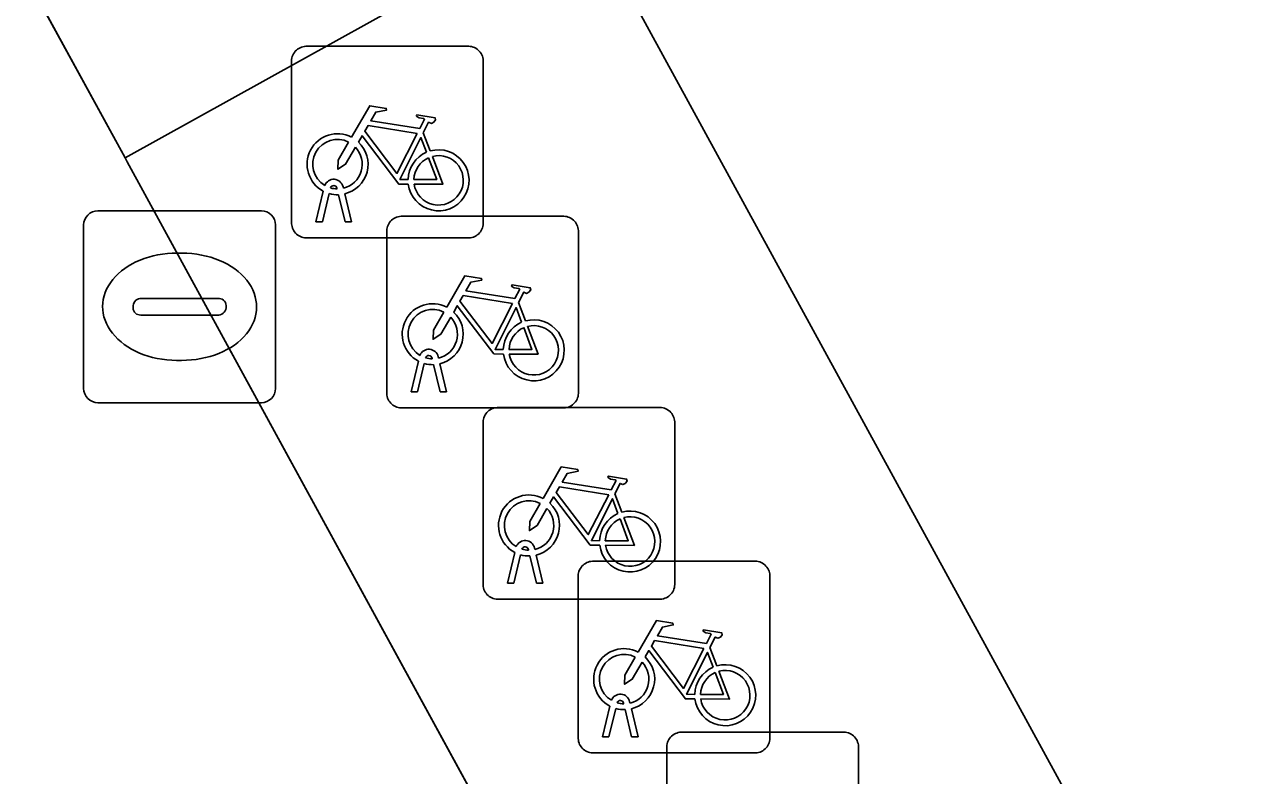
# Model space of a CAD drawing. Extents: x 161087 to 161926, y 382572 to 383873.
# Drawn here: x 161503 to 161509.32, y 383410.39 to 383414.31 of the extents above; entities that cross this region are included whole.
import ezdxf

# ---------------------------------------------------------------- set-up
doc = ezdxf.new("R2010")
doc.units = 0
for name, color, linetype in [('IMGEO_Berm_open', 7, 'Continuous'), ('IMGEO_Fietsenrek', 7, 'Continuous'), ('IMGEO_Fietspad_gesloten', 7, 'Continuous'), ('IMGEO_Groenvoorziening', 7, 'Continuous'), ('IMGEO_Kolk', 7, 'Continuous'), ('IMGEO_OVBaan_gesloten', 7, 'Continuous')]:
    doc.layers.add(name, color=color, linetype=linetype)

msp = doc.modelspace()

# ---------------------------------------------------------------- linework, layer by layer
at = {"layer": 'IMGEO_Berm_open'}
msp.add_lwpolyline([(161505.899, 383414.93), (161503.524, 383413.612), (161503.535, 383413.591), (161508.341, 383404.795), (161510.722, 383406.107)], close=True, dxfattribs=at)
at = {"layer": 'IMGEO_Fietsenrek'}
for p, q in [((161504.4659, 383414.1935), (161505.3068, 383414.1935)), ((161505.3068, 383414.1935), (161504.4659, 383414.1935)), ((161504.3915, 383413.2689), (161504.3915, 383414.1098)), ((161504.3915, 383414.1098), (161504.3915, 383413.2689)), ((161505.3905, 383414.1191), (161505.3905, 383413.2782)), ((161505.3905, 383413.2782), (161505.3905, 383414.1191)), ((161505.0782, 383413.7432), (161505.1145, 383413.648)), ((161504.5185, 383413.2783), (161504.5568, 383413.4383)), ((161504.5872, 383413.4261), (161504.5519, 383413.2783)), ((161504.6289, 383413.4499), (161504.6279, 383413.4542)), ((161504.6596, 383413.4614), (161504.6614, 383413.4535)), ((161504.67, 383413.2783), (161504.6361, 383413.42)), ((161504.6684, 383413.4243), (161504.7034, 383413.2783)), ((161504.9619, 383413.3075), (161505.8028, 383413.3075)), ((161505.8028, 383413.3075), (161504.9619, 383413.3075)), ((161504.5519, 383413.2783), (161504.5185, 383413.2783)), ((161504.7034, 383413.2783), (161504.67, 383413.2783)), ((161505.3161, 383413.1945), (161504.4752, 383413.1945)), ((161504.4752, 383413.1945), (161505.3161, 383413.1945)), ((161504.8875, 383412.3829), (161504.8875, 383413.2238)), ((161504.8875, 383413.2238), (161504.8875, 383412.3829)), ((161505.8865, 383413.2331), (161505.8865, 383412.3922)), ((161505.8865, 383412.3922), (161505.8865, 383413.2331)), ((161505.5742, 383412.8572), (161505.6105, 383412.762)), ((161505.0145, 383412.3923), (161505.0528, 383412.5523)), ((161505.1249, 383412.5639), (161505.1239, 383412.5682)), ((161505.1556, 383412.5754), (161505.1574, 383412.5675)), ((161505.0832, 383412.5401), (161505.0479, 383412.3923)), ((161505.166, 383412.3923), (161505.1321, 383412.534)), ((161505.1644, 383412.5383), (161505.1994, 383412.3923)), ((161505.0479, 383412.3923), (161505.0145, 383412.3923)), ((161505.1994, 383412.3923), (161505.166, 383412.3923)), ((161505.8121, 383412.3085), (161504.9712, 383412.3085)), ((161504.9712, 383412.3085), (161505.8121, 383412.3085)), ((161505.4639, 383412.3105), (161506.3048, 383412.3105)), ((161506.3048, 383412.3105), (161505.4639, 383412.3105)), ((161505.3895, 383411.3859), (161505.3895, 383412.2268)), ((161505.3895, 383412.2268), (161505.3895, 383411.3859)), ((161506.3885, 383412.2361), (161506.3885, 383411.3952)), ((161506.3885, 383411.3952), (161506.3885, 383412.2361)), ((161506.0762, 383411.8602), (161506.1125, 383411.765)), ((161505.5165, 383411.3953), (161505.5548, 383411.5553)), ((161505.5852, 383411.5431), (161505.5499, 383411.3953)), ((161505.6269, 383411.5669), (161505.6259, 383411.5712)), ((161505.668, 383411.3953), (161505.6341, 383411.537)), ((161505.6576, 383411.5784), (161505.6594, 383411.5705)), ((161505.6664, 383411.5413), (161505.7014, 383411.3953)), ((161505.9599, 383411.5095), (161506.8008, 383411.5095)), ((161506.8008, 383411.5095), (161505.9599, 383411.5095)), ((161505.8855, 383410.5849), (161505.8855, 383411.4258)), ((161505.8855, 383411.4258), (161505.8855, 383410.5849)), ((161506.8845, 383411.4351), (161506.8845, 383410.5942)), ((161506.8845, 383410.5942), (161506.8845, 383411.4351)), ((161505.5499, 383411.3953), (161505.5165, 383411.3953)), ((161505.7014, 383411.3953), (161505.668, 383411.3953)), ((161506.3141, 383411.3115), (161505.4732, 383411.3115)), ((161505.4732, 383411.3115), (161506.3141, 383411.3115)), ((161506.5722, 383411.0592), (161506.6085, 383410.964)), ((161506.1536, 383410.7774), (161506.1554, 383410.7695)), ((161506.0125, 383410.5943), (161506.0508, 383410.7543)), ((161506.0812, 383410.7421), (161506.0459, 383410.5943)), ((161506.1229, 383410.7659), (161506.1219, 383410.7702)), ((161506.164, 383410.5943), (161506.1301, 383410.736)), ((161506.1624, 383410.7403), (161506.1974, 383410.5943)), ((161506.0459, 383410.5943), (161506.0125, 383410.5943)), ((161506.1974, 383410.5943), (161506.164, 383410.5943)), ((161506.4219, 383410.6185), (161507.2628, 383410.6185)), ((161507.2628, 383410.6185), (161506.4219, 383410.6185)), ((161506.3475, 383409.6939), (161506.3475, 383410.5348)), ((161506.3475, 383410.5348), (161506.3475, 383409.6939)), ((161507.3465, 383410.5441), (161507.3465, 383409.7032)), ((161507.3465, 383409.7032), (161507.3465, 383410.5441)), ((161506.8101, 383410.5105), (161505.9692, 383410.5105)), ((161505.9692, 383410.5105), (161506.8101, 383410.5105))]:
    msp.add_line(p, q, dxfattribs=at)
for points in [[(161504.7041, 383413.7202), (161504.7988, 383413.8837), (161504.885, 383413.8699), (161504.8867, 383413.8612), (161504.8306, 383413.8503), (161504.8044, 383413.805), (161505.0596, 383413.7642)], [(161505.0596, 383413.7642), (161505.0846, 383413.813), (161505.0795, 383413.817), (161505.0563, 383413.8207), (161505.0436, 383413.8282), (161505.0426, 383413.8313), (161505.0448, 383413.8359), (161505.1396, 383413.8208), (161505.1419, 383413.8105), (161505.1325, 383413.7981), (161505.1201, 383413.7917), (161505.1056, 383413.7979), (161505.0782, 383413.7432)], [(161505.0467, 383413.739), (161504.7899, 383413.78), (161504.7732, 383413.7512), (161504.9402, 383413.5309), (161505.0467, 383413.739)], [(161504.7248, 383413.6677), (161504.6732, 383413.5785), (161504.6333, 383413.5525), (161504.6345, 383413.6), (161504.689, 383413.6942)], [(161504.9998, 383413.4755), (161504.9501, 383413.4756), (161504.7594, 383413.7273), (161504.7404, 383413.6945)], [(161505.0947, 383413.641), (161505.0654, 383413.7178), (161504.956, 383413.4997), (161504.9987, 383413.4996)], [(161505.1252, 383413.6198), (161505.1802, 383413.4752), (161505.0301, 383413.4755)], [(161505.0287, 383413.4995), (161505.1486, 383413.4993), (161505.1054, 383413.6129)], [(161505.2001, 383412.8342), (161505.2948, 383412.9977), (161505.381, 383412.9839), (161505.3827, 383412.9752), (161505.3266, 383412.9643), (161505.3004, 383412.919), (161505.5556, 383412.8782)], [(161505.5556, 383412.8782), (161505.5806, 383412.927), (161505.5755, 383412.931), (161505.5523, 383412.9347), (161505.5396, 383412.9422), (161505.5386, 383412.9453), (161505.5408, 383412.9499), (161505.6356, 383412.9348), (161505.6379, 383412.9245), (161505.6285, 383412.9121), (161505.6161, 383412.9057), (161505.6016, 383412.9119), (161505.5742, 383412.8572)], [(161505.5427, 383412.853), (161505.2859, 383412.894), (161505.2692, 383412.8652), (161505.4362, 383412.6449), (161505.5427, 383412.853)], [(161505.2208, 383412.7817), (161505.1692, 383412.6925), (161505.1293, 383412.6665), (161505.1305, 383412.714), (161505.185, 383412.8082)], [(161505.4958, 383412.5895), (161505.4461, 383412.5896), (161505.2554, 383412.8413), (161505.2364, 383412.8085)], [(161505.5907, 383412.755), (161505.5614, 383412.8318), (161505.452, 383412.6137), (161505.4947, 383412.6136)], [(161505.6212, 383412.7338), (161505.6762, 383412.5892), (161505.5261, 383412.5895)], [(161505.5247, 383412.6135), (161505.6446, 383412.6133), (161505.6014, 383412.7269)], [(161505.7021, 383411.8372), (161505.7968, 383412.0007), (161505.883, 383411.9869), (161505.8847, 383411.9782), (161505.8286, 383411.9673), (161505.8024, 383411.922), (161506.0576, 383411.8812)], [(161506.0576, 383411.8812), (161506.0826, 383411.93), (161506.0775, 383411.934), (161506.0543, 383411.9377), (161506.0416, 383411.9452), (161506.0406, 383411.9483), (161506.0428, 383411.9529), (161506.1376, 383411.9378), (161506.1399, 383411.9275), (161506.1305, 383411.9151), (161506.1181, 383411.9087), (161506.1036, 383411.9149), (161506.0762, 383411.8602)], [(161506.0447, 383411.856), (161505.7879, 383411.897), (161505.7712, 383411.8682), (161505.9382, 383411.6479), (161506.0447, 383411.856)], [(161505.7228, 383411.7847), (161505.6712, 383411.6955), (161505.6313, 383411.6695), (161505.6325, 383411.717), (161505.687, 383411.8112)], [(161505.9978, 383411.5925), (161505.9481, 383411.5926), (161505.7574, 383411.8443), (161505.7384, 383411.8115)], [(161506.0927, 383411.758), (161506.0634, 383411.8348), (161505.954, 383411.6167), (161505.9967, 383411.6166)], [(161506.0267, 383411.6165), (161506.1466, 383411.6163), (161506.1034, 383411.7299)], [(161506.1232, 383411.7368), (161506.1782, 383411.5922), (161506.0281, 383411.5925)], [(161506.1981, 383411.0362), (161506.2928, 383411.1997), (161506.379, 383411.1859), (161506.3807, 383411.1772), (161506.3246, 383411.1663), (161506.2984, 383411.121), (161506.5536, 383411.0802)], [(161506.5536, 383411.0802), (161506.5786, 383411.129), (161506.5735, 383411.133), (161506.5503, 383411.1367), (161506.5376, 383411.1442), (161506.5366, 383411.1473), (161506.5388, 383411.1519), (161506.6336, 383411.1368), (161506.6359, 383411.1265), (161506.6265, 383411.1141), (161506.6141, 383411.1077), (161506.5996, 383411.1139), (161506.5722, 383411.0592)], [(161506.5407, 383411.055), (161506.2839, 383411.096), (161506.2672, 383411.0672), (161506.4342, 383410.8469), (161506.5407, 383411.055)], [(161506.4938, 383410.7915), (161506.4441, 383410.7916), (161506.2534, 383411.0433), (161506.2344, 383411.0105)], [(161506.5887, 383410.957), (161506.5594, 383411.0338), (161506.45, 383410.8157), (161506.4927, 383410.8156)], [(161506.2188, 383410.9837), (161506.1672, 383410.8945), (161506.1273, 383410.8685), (161506.1285, 383410.916), (161506.183, 383411.0102)], [(161506.5227, 383410.8155), (161506.6426, 383410.8153), (161506.5994, 383410.9289)], [(161506.6192, 383410.9358), (161506.6742, 383410.7912), (161506.5241, 383410.7915)]]:
    msp.add_lwpolyline(points, dxfattribs=at)
for centre, radius, start, end in [((161504.4692, 383414.1156), 0.0779, 92.4484, 184.28452), ((161504.4692, 383414.1156), 0.0779, 92.4484, 184.28452), ((161505.3126, 383414.1158), 0.0779, 2.4484, 94.28452), ((161505.3126, 383414.1158), 0.0779, 2.4484, 94.28452), ((161504.6311, 383413.5789), 0.159, 62.67661, 242.13685), ((161504.6311, 383413.5789), 0.129, 63.31916, 238.90302), ((161504.6311, 383413.5789), 0.159, 283.5766, 46.60424), ((161504.6311, 383413.5789), 0.129, 283.60429, 43.43025), ((161505.1577, 383413.4949), 0.159, 113.3408, 178.32165), ((161505.1577, 383413.4949), 0.159, 187.0065, 105.77075), ((161505.1577, 383413.4949), 0.129, 188.67146, 104.58832), ((161505.1577, 383413.4949), 0.129, 113.92302, 177.95563), ((161504.6109, 383413.4503), 0.0499, 12.8025, 158.69338), ((161504.6311, 383413.5789), 0.159, 253.99666, 271.78671), ((161504.6109, 383413.4503), 0.0174, 12.8025, 163.45023), ((161504.6311, 383413.5789), 0.129, 253.41502, 269.02044), ((161504.9652, 383413.2296), 0.0779, 92.4484, 184.28452), ((161504.9652, 383413.2296), 0.0779, 92.4484, 184.28452), ((161505.8086, 383413.2298), 0.0779, 2.4484, 94.28452), ((161505.8086, 383413.2298), 0.0779, 2.4484, 94.28452), ((161504.4694, 383413.2722), 0.0779, 182.4484, 274.28452), ((161504.4694, 383413.2722), 0.0779, 182.4484, 274.28452), ((161505.3128, 383413.2724), 0.0779, 272.4484, 4.28452), ((161505.3128, 383413.2724), 0.0779, 272.4484, 4.28452), ((161505.1271, 383412.6929), 0.159, 62.67661, 242.13685), ((161505.1271, 383412.6929), 0.129, 63.31916, 238.90302), ((161505.1271, 383412.6929), 0.159, 283.5766, 46.60424), ((161505.1271, 383412.6929), 0.129, 283.60429, 43.43025), ((161505.6537, 383412.6089), 0.159, 113.3408, 178.32165), ((161505.6537, 383412.6089), 0.159, 187.0065, 105.77075), ((161505.6537, 383412.6089), 0.129, 188.67146, 104.58832), ((161505.6537, 383412.6089), 0.129, 113.92302, 177.95563), ((161505.1069, 383412.5643), 0.0499, 12.8025, 158.69338), ((161505.1069, 383412.5643), 0.0174, 12.8025, 163.45023), ((161505.1271, 383412.6929), 0.129, 253.41502, 269.02044), ((161505.1271, 383412.6929), 0.159, 253.99666, 271.78671), ((161504.9654, 383412.3862), 0.0779, 182.4484, 274.28452), ((161504.9654, 383412.3862), 0.0779, 182.4484, 274.28452), ((161505.8088, 383412.3864), 0.0779, 272.4484, 4.28452), ((161505.8088, 383412.3864), 0.0779, 272.4484, 4.28452), ((161505.4672, 383412.2326), 0.0779, 92.4484, 184.28452), ((161505.4672, 383412.2326), 0.0779, 92.4484, 184.28452), ((161506.3106, 383412.2328), 0.0779, 2.4484, 94.28452), ((161506.3106, 383412.2328), 0.0779, 2.4484, 94.28452), ((161505.6291, 383411.6959), 0.159, 62.67661, 242.13685), ((161505.6291, 383411.6959), 0.129, 63.31916, 238.90302), ((161505.6291, 383411.6959), 0.129, 283.60429, 43.43025), ((161505.6291, 383411.6959), 0.159, 283.5766, 46.60424), ((161506.1557, 383411.6119), 0.159, 113.3408, 178.32165), ((161506.1557, 383411.6119), 0.159, 187.0065, 105.77075), ((161506.1557, 383411.6119), 0.129, 113.92302, 177.95563), ((161506.1557, 383411.6119), 0.129, 188.67146, 104.58832), ((161505.6089, 383411.5673), 0.0499, 12.8025, 158.69338), ((161505.6291, 383411.6959), 0.159, 253.99666, 271.78671), ((161505.6089, 383411.5673), 0.0174, 12.8025, 163.45023), ((161505.6291, 383411.6959), 0.129, 253.41502, 269.02044), ((161505.9632, 383411.4316), 0.0779, 92.4484, 184.28452), ((161505.9632, 383411.4316), 0.0779, 92.4484, 184.28452), ((161506.8066, 383411.4318), 0.0779, 2.4484, 94.28452), ((161506.8066, 383411.4318), 0.0779, 2.4484, 94.28452), ((161505.4674, 383411.3892), 0.0779, 182.4484, 274.28452), ((161505.4674, 383411.3892), 0.0779, 182.4484, 274.28452), ((161506.3108, 383411.3894), 0.0779, 272.4484, 4.28452), ((161506.3108, 383411.3894), 0.0779, 272.4484, 4.28452), ((161506.1251, 383410.8949), 0.159, 62.67661, 242.13685), ((161506.1251, 383410.8949), 0.129, 63.31916, 238.90302), ((161506.1251, 383410.8949), 0.129, 283.60429, 43.43025), ((161506.1251, 383410.8949), 0.159, 283.5766, 46.60424), ((161506.6517, 383410.8109), 0.159, 187.0065, 105.77075), ((161506.6517, 383410.8109), 0.159, 113.3408, 178.32165), ((161506.6517, 383410.8109), 0.129, 113.92302, 177.95563), ((161506.6517, 383410.8109), 0.129, 188.67146, 104.58832), ((161506.1049, 383410.7663), 0.0499, 12.8025, 158.69338), ((161506.1049, 383410.7663), 0.0174, 12.8025, 163.45023), ((161506.1251, 383410.8949), 0.159, 253.99666, 271.78671), ((161506.1251, 383410.8949), 0.129, 253.41502, 269.02044), ((161505.9634, 383410.5882), 0.0779, 182.4484, 274.28452), ((161505.9634, 383410.5882), 0.0779, 182.4484, 274.28452), ((161506.4252, 383410.5406), 0.0779, 92.4484, 184.28452), ((161506.4252, 383410.5406), 0.0779, 92.4484, 184.28452), ((161506.8068, 383410.5884), 0.0779, 272.4484, 4.28452), ((161506.8068, 383410.5884), 0.0779, 272.4484, 4.28452), ((161507.2686, 383410.5408), 0.0779, 2.4484, 94.28452), ((161507.2686, 383410.5408), 0.0779, 2.4484, 94.28452)]:
    msp.add_arc(centre, radius, start, end, dxfattribs=at)
at = {"layer": 'IMGEO_Fietspad_gesloten'}
msp.add_lwpolyline([(161560.95, 383310.401), (161555.169, 383320.567), (161545.784, 383337.077), (161533.815, 383358.36), (161518.57, 383386.074), (161518.533, 383386.141), (161508.341, 383404.795), (161503.535, 383413.591), (161503.524, 383413.612), (161497.855, 383423.967), (161487.632, 383442.713)], dxfattribs=at)
at = {"layer": 'IMGEO_Groenvoorziening'}
msp.add_lwpolyline([(161500.344, 383425.094), (161500.135, 383424.98), (161500.028, 383425.176), (161499.053, 383424.641), (161497.855, 383423.967), (161503.524, 383413.612), (161505.899, 383414.93)], close=True, dxfattribs=at)
at = {"layer": 'IMGEO_Kolk'}
for p, q in [((161503.3819, 383413.3365), (161504.2341, 383413.3365)), ((161503.3075, 383412.4099), (161503.3075, 383413.2621)), ((161504.3085, 383413.2621), (161504.3085, 383412.4099)), ((161503.7955, 383413.1157), (161503.8205, 383413.1157)), ((161503.609, 383412.8793), (161504.0069, 383412.8793)), ((161503.5659, 383412.8299), (161503.5659, 383412.8421)), ((161504.05, 383412.8421), (161504.05, 383412.8299)), ((161504.0035, 383412.7927), (161503.6056, 383412.7927)), ((161503.8175, 383412.5563), (161503.7926, 383412.5563)), ((161504.2341, 383412.3355), (161503.3819, 383412.3355))]:
    msp.add_line(p, q, dxfattribs=at)
for points in [[(161503.3819, 383413.3365), (161504.2341, 383413.3365)], [(161503.3075, 383412.4099), (161503.3075, 383413.2621)], [(161504.3085, 383413.2621), (161504.3085, 383412.4099)], [(161504.2341, 383412.3355), (161503.3819, 383412.3355)]]:
    msp.add_lwpolyline(points, dxfattribs=at)
for centre, radius, start, end in [((161503.384, 383413.26), 0.0765, 91.55205, 178.44795), ((161503.384, 383413.26), 0.0765, 91.55205, 178.44795), ((161504.232, 383413.26), 0.0765, 1.55205, 88.44795), ((161504.232, 383413.26), 0.0765, 1.55205, 88.44795), ((161503.6061, 383412.8391), 0.0403, 85.87752, 175.75265), ((161504.0114, 383412.8409), 0.0386, 1.73085, 96.63898), ((161503.6026, 383412.8292), 0.0366, 178.93798, 274.71019), ((161504.0074, 383412.8355), 0.043, 264.86636, 352.45326), ((161503.384, 383412.412), 0.0765, 181.55205, 268.44795), ((161503.384, 383412.412), 0.0765, 181.55205, 268.44795), ((161504.232, 383412.412), 0.0765, 271.55205, 358.44795), ((161504.232, 383412.412), 0.0765, 271.55205, 358.44795)]:
    msp.add_arc(centre, radius, start, end, dxfattribs=at)
for centre, major_axis, ratio, start_param, end_param in [((161503.794, 383412.836), (-0.3872, 0.002), 0.722429, 4.712389, 7.853982), ((161503.819, 383412.836), (-0.3901, 0.002), 0.717154, 1.570796, 4.712389)]:
    msp.add_ellipse(centre, major_axis=major_axis, ratio=ratio, start_param=start_param, end_param=end_param, dxfattribs=at)
at = {"layer": 'IMGEO_OVBaan_gesloten'}
msp.add_lwpolyline([(161503.178, 383426.642), (161500.344, 383425.094), (161505.899, 383414.93), (161510.722, 383406.107), (161520.8, 383387.668), (161520.813, 383387.643), (161523.657, 383389.194)], close=True, dxfattribs=at)

doc.saveas('drawing.dxf')
